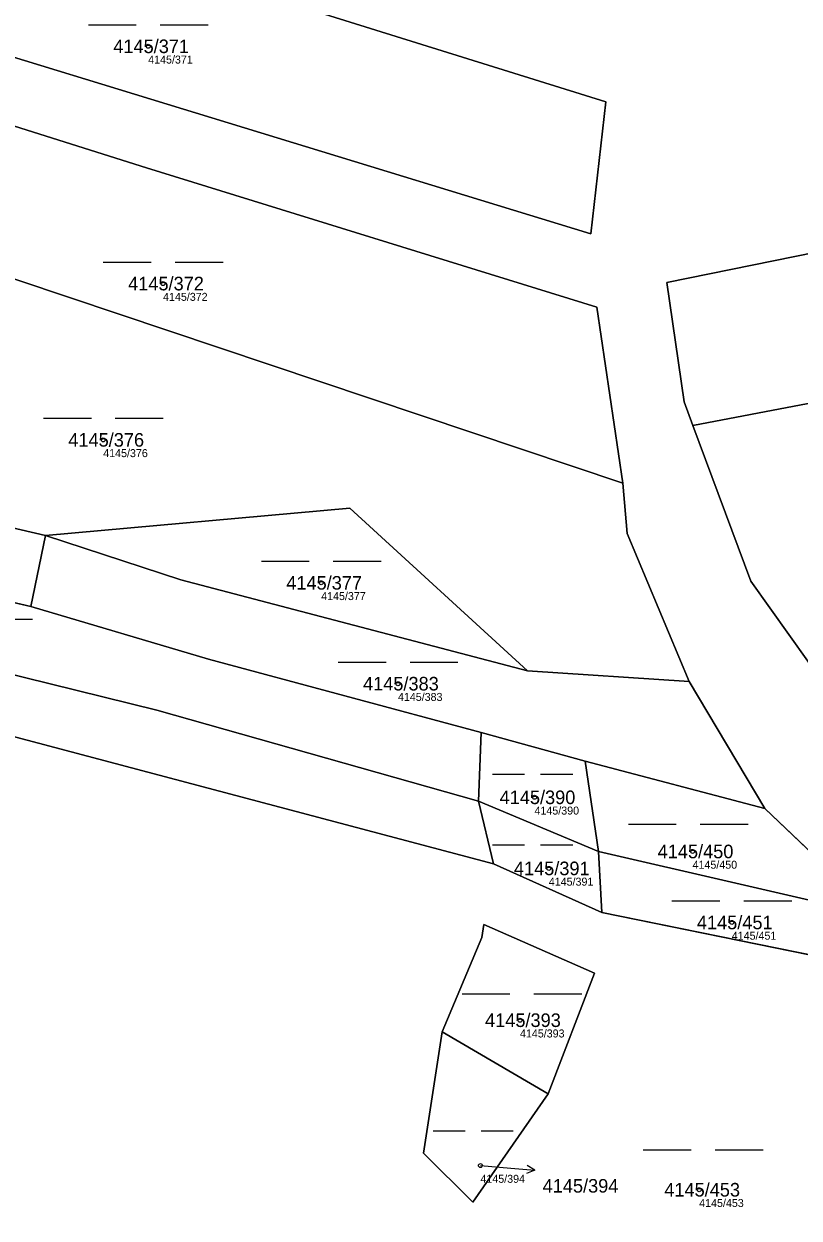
# Model space of a CAD drawing. Extents: x -739214 to -733252, y -1147612 to -1142842.
# Drawn here: x -736354.4 to -736257.4, y -1147114.3 to -1146964.8 of the extents above; entities that cross this region are included whole.
import ezdxf

# ---------------------------------------------------------------- set-up
doc = ezdxf.new("R2010")
doc.units = 0
for name, color, linetype in [('Definiční body', 7, 'Continuous'), ('Hranice parcel', 7, 'Continuous'), ('Parcelní čísla', 7, 'Continuous'), ('Polygon parcely', 7, 'Continuous'), ('Pop  PČ popisy', 7, 'Continuous'), ('Značky kultur', 7, 'Continuous')]:
    doc.layers.add(name, color=color, linetype=linetype)

msp = doc.modelspace()

# ---------------------------------------------------------------- linework, layer by layer
at = {"layer": 'Definiční body'}
for centre in [(-736338.88, -1146967.61), (-736337.02, -1146997.32), (-736344.51, -1147016.89), (-736317.22, -1147034.79), (-736307.61, -1147047.42), (-736290.51, -1147061.65), (-736270.72, -1147068.43), (-736288.72, -1147070.55), (-736265.81, -1147077.32), (-736292.33, -1147089.56), (-736297.28, -1147107.76), (-736269.89, -1147110.79)]:
    msp.add_circle(centre, 0.25, dxfattribs=at)
at = {"layer": 'Hranice parcel'}
for p, q in [((-736393.36, -1147019.17), (-736351.73, -1147028.87)), ((-736395.19, -1147028.08), (-736353.57, -1147037.76)), ((-736353.57, -1147037.76), (-736351.73, -1147028.87)), ((-736395.93, -1147043.37), (-736295.63, -1147069.98)), ((-736291.38, -1147045.81), (-736271.13, -1147047.16)), ((-736261.69, -1147063.03), (-736271.13, -1147047.16)), ((-736297.53, -1147062.15), (-736297.19, -1147053.53)), ((-736297.19, -1147053.53), (-736284.17, -1147057.14)), ((-736282.5, -1147068.43), (-736284.17, -1147057.14)), ((-736284.17, -1147057.14), (-736261.69, -1147063.03)), ((-736297.53, -1147062.15), (-736282.5, -1147068.43)), ((-736295.63, -1147069.98), (-736297.53, -1147062.15)), ((-736261.69, -1147063.03), (-736247.55, -1147076.5)), ((-736282.09, -1147076.06), (-736282.5, -1147068.43)), ((-736282.5, -1147068.43), (-736247.55, -1147076.5)), ((-736295.63, -1147069.98), (-736282.09, -1147076.06)), ((-736282.09, -1147076.06), (-736228.13, -1147087.06)), ((-736302.07, -1147091.01), (-736288.79, -1147098.8))]:
    msp.add_line(p, q, dxfattribs=at)
for points in [[(-736370.21, -1146964.53), (-736283.47, -1146991.08), (-736281.56, -1146974.57), (-736354.59, -1146951.75), (-736406.69, -1146934.83)], [(-736279.44, -1147022.3), (-736282.69, -1147000.26), (-736339.11, -1146982.83), (-736370.75, -1146972.84)], [(-736196.4, -1147000.21), (-736196.67, -1146997.61), (-736199.37, -1146982.02), (-736273.95, -1146997.19), (-736271.78, -1147012.12), (-736270.68, -1147015.07)], [(-736380.78, -1146988.28), (-736355.2, -1146996.9), (-736279.44, -1147022.3)], [(-736196.4, -1147000.21), (-736217.52, -1147004.95), (-736270.68, -1147015.07)], [(-736270.68, -1147015.07), (-736263.43, -1147034.57), (-736251.51, -1147051.27)], [(-736271.13, -1147047.16), (-736278.9, -1147028.61), (-736279.44, -1147022.3)], [(-736351.73, -1147028.87), (-736313.64, -1147025.45), (-736291.38, -1147045.81)], [(-736351.73, -1147028.87), (-736334.78, -1147034.4), (-736291.38, -1147045.81)], [(-736395.57, -1147035.92), (-736381.3, -1147040), (-736337.78, -1147050.74), (-736297.53, -1147062.15)], [(-736353.57, -1147037.76), (-736331.31, -1147044.36), (-736297.19, -1147053.53)], [(-736288.79, -1147098.8), (-736282.98, -1147083.67), (-736296.86, -1147077.59), (-736297.09, -1147079.22), (-736302.07, -1147091.01)], [(-736302.07, -1147091.01), (-736304.42, -1147106.22), (-736298.23, -1147112.36), (-736288.79, -1147098.8)]]:
    msp.add_lwpolyline(points, dxfattribs=at)
at = {"layer": 'Polygon parcely'}
for points in [[(-736281.56, -1146974.57), (-736354.59, -1146951.75), (-736406.69, -1146934.83), (-736401.95, -1146942.67), (-736371.11, -1146961.51), (-736370.21, -1146964.53), (-736283.47, -1146991.08)], [(-736339.11, -1146982.83), (-736370.75, -1146972.84), (-736380.78, -1146988.28), (-736355.2, -1146996.9), (-736279.44, -1147022.3), (-736282.69, -1147000.26)], [(-736273.95, -1146997.19), (-736271.78, -1147012.12), (-736270.68, -1147015.07), (-736217.52, -1147004.95), (-736196.4, -1147000.21), (-736196.67, -1146997.61), (-736199.37, -1146982.02)], [(-736193.29, -1147029.92), (-736188.13, -1147041.73), (-736178.59, -1147052.26), (-736176.8, -1147062), (-736184.15, -1147065.58), (-736211.97, -1147071.14), (-736229.65, -1147068.76), (-736251.51, -1147051.27), (-736263.43, -1147034.57), (-736270.68, -1147015.07), (-736271.78, -1147012.12), (-736273.95, -1146997.19), (-736199.37, -1146982.02), (-736196.67, -1146997.61), (-736196.4, -1147000.21)], [(-736279.44, -1147022.3), (-736355.2, -1146996.9), (-736380.78, -1146988.28), (-736387.62, -1146998.81), (-736370.73, -1147003.28), (-736372.52, -1147008.65), (-736373.99, -1147012.67), (-736380.36, -1147013.67), (-736385.51, -1147013.22), (-736391.66, -1147018.14), (-736393.36, -1147019.17), (-736351.73, -1147028.87), (-736313.64, -1147025.45), (-736291.38, -1147045.81), (-736271.13, -1147047.16), (-736278.9, -1147028.61)], [(-736270.68, -1147015.07), (-736263.43, -1147034.57), (-736251.51, -1147051.27), (-736193.29, -1147029.92), (-736196.4, -1147000.21), (-736217.52, -1147004.95)], [(-736393.36, -1147019.17), (-736394.8, -1147020.03), (-736395.19, -1147028.08), (-736353.57, -1147037.76), (-736351.73, -1147028.87)], [(-736334.78, -1147034.4), (-736291.38, -1147045.81), (-736313.64, -1147025.45), (-736351.73, -1147028.87)], [(-736395.57, -1147035.92), (-736381.3, -1147040), (-736337.78, -1147050.74), (-736297.53, -1147062.15), (-736297.19, -1147053.53), (-736331.31, -1147044.36), (-736353.57, -1147037.76), (-736395.19, -1147028.08)], [(-736271.13, -1147047.16), (-736291.38, -1147045.81), (-736334.78, -1147034.4), (-736351.73, -1147028.87), (-736353.57, -1147037.76), (-736331.31, -1147044.36), (-736297.19, -1147053.53), (-736284.17, -1147057.14), (-736261.69, -1147063.03)], [(-736395.93, -1147043.37), (-736295.63, -1147069.98), (-736297.53, -1147062.15), (-736337.78, -1147050.74), (-736381.3, -1147040), (-736395.57, -1147035.92)], [(-736297.53, -1147062.15), (-736282.5, -1147068.43), (-736284.17, -1147057.14), (-736297.19, -1147053.53)], [(-736261.69, -1147063.03), (-736284.17, -1147057.14), (-736282.5, -1147068.43), (-736247.55, -1147076.5)], [(-736295.63, -1147069.98), (-736282.09, -1147076.06), (-736282.5, -1147068.43), (-736297.53, -1147062.15)], [(-736228.13, -1147087.06), (-736247.55, -1147076.5), (-736282.5, -1147068.43), (-736282.09, -1147076.06)], [(-736302.07, -1147091.01), (-736297.09, -1147079.22), (-736296.86, -1147077.59), (-736282.98, -1147083.67), (-736288.79, -1147098.8), (-736298.23, -1147112.36), (-736304.42, -1147106.22)], [(-736288.79, -1147098.8), (-736282.98, -1147083.67), (-736296.86, -1147077.59), (-736297.09, -1147079.22), (-736302.07, -1147091.01)], [(-736304.42, -1147106.22), (-736298.23, -1147112.36), (-736288.79, -1147098.8), (-736302.07, -1147091.01)]]:
    msp.add_lwpolyline(points, close=True, dxfattribs=at)
for points in [[(-736354.59, -1146951.75), (-736281.56, -1146974.57), (-736283.47, -1146991.08), (-736370.21, -1146964.53), (-736368.68, -1146969.65), (-736370.75, -1146972.84), (-736339.11, -1146982.83), (-736282.69, -1147000.26), (-736279.44, -1147022.3), (-736278.9, -1147028.61), (-736271.13, -1147047.16), (-736261.69, -1147063.03), (-736247.55, -1147076.5)], [(-736105.45, -1147115.99), (-736108.07, -1147110.02), (-736109.98, -1147105.68), (-736111.89, -1147103.7), (-736144.58, -1147099.47), (-736228.13, -1147087.06), (-736282.09, -1147076.06), (-736295.63, -1147069.98), (-736395.93, -1147043.37), (-736396.22, -1147049.48), (-736396.31, -1147050.54), (-736397.58, -1147065.22), (-736398.87, -1147080.28), (-736399.1, -1147082.9), (-736395.51, -1147093.81), (-736389.36, -1147119.32)]]:
    msp.add_lwpolyline(points, dxfattribs=at)
at = {"layer": 'Pop  PČ popisy'}
for p, q in [((-736297.28, -1147107.76), (-736293.48, -1147108.07)), ((-736290.49, -1147108.33), (-736291.44, -1147107.75)), ((-736293.48, -1147108.07), (-736290.49, -1147108.33)), ((-736290.49, -1147108.33), (-736291.53, -1147108.74))]:
    msp.add_line(p, q, dxfattribs=at)
at = {"layer": 'Značky kultur'}
for p, q in [((-736346.37, -1146964.91), (-736340.37, -1146964.91)), ((-736337.37, -1146964.91), (-736331.37, -1146964.91)), ((-736344.51, -1146994.62), (-736338.51, -1146994.62)), ((-736335.51, -1146994.62), (-736329.51, -1146994.62)), ((-736352, -1147014.19), (-736346, -1147014.19)), ((-736343, -1147014.19), (-736337, -1147014.19)), ((-736324.71, -1147032.09), (-736318.71, -1147032.09)), ((-736315.71, -1147032.09), (-736309.71, -1147032.09)), ((-736359.35, -1147039.35), (-736353.35, -1147039.35)), ((-736315.1, -1147044.72), (-736309.1, -1147044.72)), ((-736306.1, -1147044.72), (-736300.1, -1147044.72)), ((-736295.78, -1147058.74), (-736291.76, -1147058.74)), ((-736289.75, -1147058.74), (-736285.73, -1147058.74)), ((-736278.76, -1147065.02), (-736272.76, -1147065.02)), ((-736269.76, -1147065.02), (-736263.76, -1147065.02)), ((-736295.78, -1147067.61), (-736291.76, -1147067.61)), ((-736289.75, -1147067.61), (-736285.73, -1147067.61)), ((-736273.3, -1147074.62), (-736267.3, -1147074.62)), ((-736264.3, -1147074.62), (-736258.3, -1147074.62)), ((-736299.58, -1147086.25), (-736293.58, -1147086.25)), ((-736290.58, -1147086.25), (-736284.58, -1147086.25)), ((-736303.22, -1147103.41), (-736299.2, -1147103.41)), ((-736297.19, -1147103.41), (-736293.17, -1147103.41)), ((-736276.9, -1147105.78), (-736270.9, -1147105.78)), ((-736267.9, -1147105.78), (-736261.9, -1147105.78))]:
    msp.add_line(p, q, dxfattribs=at)

# ---------------------------------------------------------------- texts
at = {"layer": 'Definiční body'}
for s, p in [('4145/371', (-736338.88, -1146969.77)), ('4145/372', (-736337.02, -1146999.48)), ('4145/376', (-736344.51, -1147019.05)), ('4145/377', (-736317.22, -1147036.95)), ('4145/383', (-736307.61, -1147049.58)), ('4145/390', (-736290.51, -1147063.81)), ('4145/450', (-736270.72, -1147070.59)), ('4145/391', (-736288.72, -1147072.71)), ('4145/451', (-736265.81, -1147079.48)), ('4145/393', (-736292.33, -1147091.72)), ('4145/394', (-736297.28, -1147109.92)), ('4145/453', (-736269.89, -1147112.95))]:
    msp.add_text(s, height=1, dxfattribs=at).set_placement(p)
at = {"layer": 'Parcelní čísla'}
for s, p in [('4145/371', (-736343.25, -1146968.46)), ('4145/372', (-736341.39, -1146998.17)), ('4145/376', (-736348.88, -1147017.74)), ('4145/377', (-736321.59, -1147035.64)), ('4145/383', (-736311.98, -1147048.27)), ('4145/390', (-736294.88, -1147062.5)), ('4145/450', (-736275.09, -1147069.28)), ('4145/391', (-736293.09, -1147071.4)), ('4145/451', (-736270.18, -1147078.17)), ('4145/393', (-736296.7, -1147090.41)), ('4145/394', (-736289.49, -1147111.15)), ('4145/453', (-736274.26, -1147111.64))]:
    msp.add_text(s, height=1.7, dxfattribs=at).set_placement(p)

doc.saveas('drawing.dxf')
